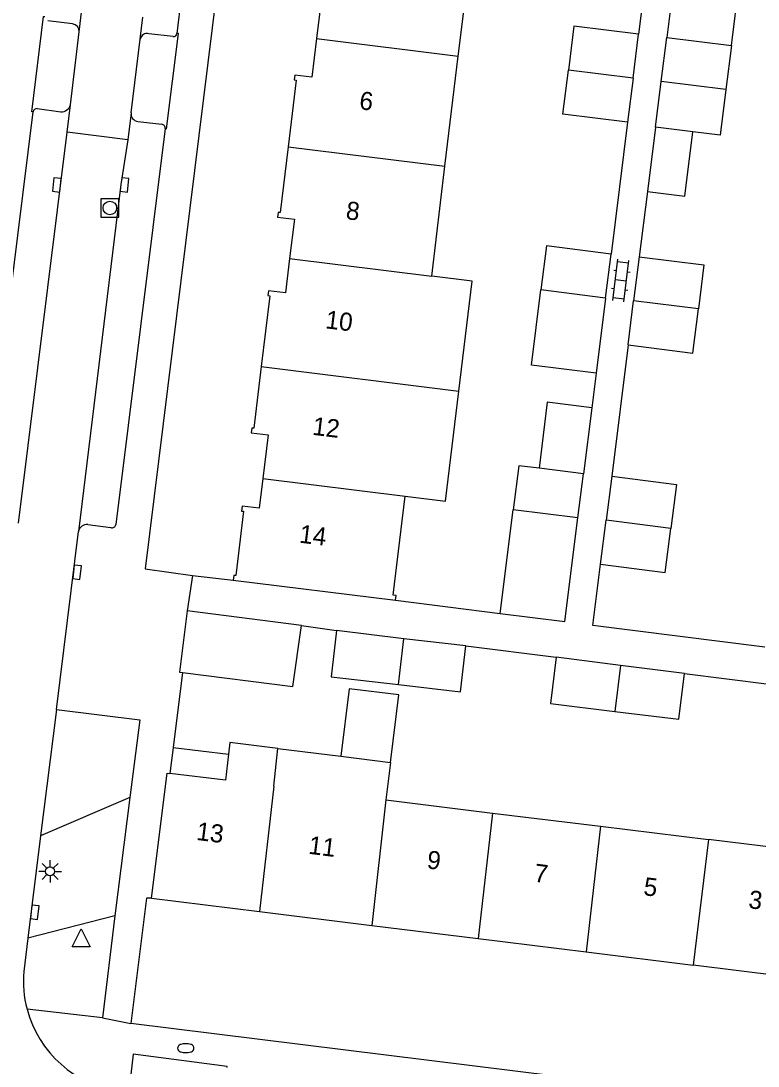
# Model space of a CAD drawing. Extents: x 131000 to 133014, y 396499 to 399001.
# Drawn here: x 131918 to 131958.7, y 397186.5 to 397244.2 of the extents above; entities that cross this region are included whole.
import ezdxf

# ---------------------------------------------------------------- set-up
doc = ezdxf.new("R2010")
doc.units = 0
for name, color, linetype in [('gg-afsc-erfafscheiding', 7, 'Continuous'), ('gg-afsc-muur', 7, 'Continuous'), ('gg-anno-huisnummerreeks BGT', 7, 'Continuous'), ('gg-bbg-bijgebouw', 7, 'Continuous'), ('gg-bbg-gedigitaliseerde bebouwing', 7, 'Continuous'), ('gg-bbg-gedigitaliseerde bijgebouw', 7, 'Continuous'), ('gg-bbg-hoofdgebouw', 7, 'Continuous'), ('gg-bbg-luifel en loopbrug', 7, 'Continuous'), ('gg-bbg-tussenscheiding', 7, 'Continuous'), ('gg-knt-verharding', 7, 'Continuous'), ('gg-knt-verharding nz', 7, 'Continuous'), ('gt-grn-groengrens', 7, 'Continuous'), ('gt-grn-weggrens', 7, 'Continuous'), ('gt-symb-brandkraan', 7, 'Continuous'), ('gt-symb-klinker verharding', 7, 'Continuous'), ('gt-symb-kolk', 7, 'Continuous'), ('gt-symb-lichtmast', 7, 'Continuous'), ('gt-symb-rioolschacht', 7, 'Continuous'), ('gt-symb-waterafsluiter', 7, 'Continuous')]:
    doc.layers.add(name, color=color, linetype=linetype)

# ---------------------------------------------------------------- blocks, each defined once
blk = doc.blocks.new('gt0-KL1')
at = {"layer": 'gt-symb-klinker verharding'}
for p, q in [((-1.15, 0.3), (1.15, 0.3)), ((-1, -0.3), (-1, 0.3)), ((-0.5, 0.3), (-0.5, 0.45)), ((0, -0.3), (0, 0.3)), ((0.5, 0.3), (0.5, 0.45)), ((1, -0.3), (1, 0.3)), ((-1.15, -0.3), (1.15, -0.3)), ((-0.5, -0.45), (-0.5, -0.3)), ((0.5, -0.45), (0.5, -0.3))]:
    blk.add_line(p, q, dxfattribs=at)
blk = doc.blocks.new('gt0-RS')
at = {"layer": 'gt-symb-rioolschacht'}
blk.add_lwpolyline([(-0.5, -0.5), (0.5, -0.5), (0.5, 0.5), (-0.5, 0.5)], close=True, dxfattribs=at)
blk.add_circle((0, 0), 0.375, dxfattribs=at)
blk = doc.blocks.new('gt0-KOLK')
at = {"layer": 'gt-symb-kolk'}
blk.add_lwpolyline([(0, 0), (0.375, 0), (0.375, 0.4), (-0.375, 0.4), (-0.375, 0), (0, 0)], dxfattribs=at)
blk = doc.blocks.new('gt0-BR')
at = {"layer": 'gt-symb-brandkraan'}
for centre, radius, start, end in [((-0.244, 0), 0.206, 107.56694, 252.43307), ((0.599, -2.664), 3, 106.89205, 107.56694), ((0, -0.691), 0.938, 73.10799, 106.89205), ((-0.599, -2.664), 3, 72.43309, 73.10799), ((0.244, 0), 0.206, 287.56695, 72.43309), ((0.599, 2.664), 3, 252.43307, 253.10797), ((0, 0.691), 0.938, 253.10797, 286.89206), ((-0.599, 2.664), 3, 286.89206, 287.56695)]:
    blk.add_arc(centre, radius, start, end, dxfattribs=at)
blk = doc.blocks.new('gt0-LMAST')
at = {"layer": 'gt-symb-lichtmast'}
for p, q in [((-0.005, 0.246), (-0.005, 0.621)), ((-0.182, 0.173), (-0.447, 0.438)), ((0.172, 0.173), (0.437, 0.438)), ((-0.255, -0.004), (-0.63, -0.004)), ((-0.182, -0.181), (-0.447, -0.446)), ((-0.005, -0.254), (-0.005, -0.629)), ((0.437, -0.446), (0.172, -0.181)), ((0.245, -0.004), (0.62, -0.004))]:
    blk.add_line(p, q, dxfattribs=at)
blk.add_circle((-0.005, -0.004), 0.25, dxfattribs=at)
blk = doc.blocks.new('gt0-WAFSL')
at = {"layer": 'gt-symb-waterafsluiter'}
for p, q in [((-0.5, -0.333), (0, 0.667)), ((0, 0.667), (0.5, -0.333)), ((0.5, -0.333), (-0.5, -0.333))]:
    blk.add_line(p, q, dxfattribs=at)

msp = doc.modelspace()

# ---------------------------------------------------------------- linework, layer by layer
at = {"layer": 'gg-afsc-erfafscheiding'}
for p, q in [((131952.581, 397247.147), (131952.123, 397243.494)), ((131951.514, 397238.632), (131950.601, 397231.353)), ((131952.607, 397234.81), (131952.154, 397231.195)), ((131951.545, 397226.333), (131950.635, 397219.076)), ((131949.775, 397224.764), (131949.537, 397222.865)), ((131927.48, 397213.6), (131929.735, 397213.336)), ((131938.707, 397212.23), (131944.485, 397211.506)), ((131933.509, 397210.841), (131935.448, 397210.562)), ((131942.578, 397209.704), (131947.575, 397209.078)), ((131954.661, 397208.189), (131959.334, 397207.59))]:
    msp.add_line(p, q, dxfattribs=at)
msp.add_lwpolyline([(131959.1, 397209.64), (131949.601, 397210.831), (131950.025, 397214.214)], dxfattribs=at)
at = {"layer": 'gg-afsc-muur'}
msp.add_line((131926.94, 397208.239), (131926.42, 397204.096), dxfattribs=at)
at = {"layer": 'gg-bbg-bijgebouw'}
msp.add_lwpolyline([(131927.2, 397211.65), (131926.77, 397208.26), (131926.94, 397208.239)], dxfattribs=at)
at = {"layer": 'gg-bbg-gedigitaliseerde bebouwing'}
for p, q in [((131942.163, 397242.273), (131942.896, 397248.347)), ((131941.43, 397236.199), (131942.163, 397242.273)), ((131940.697, 397230.125), (131941.43, 397236.199)), ((131938.571, 397212.518), (131939.23, 397217.977)), ((131932.205, 397204.039), (131935.673, 397203.61)), ((131935.673, 397203.61), (131938.419, 397203.271)), ((131938.419, 397203.271), (131938.163, 397201.201)), ((131938.163, 397201.201), (131944.054, 397200.479)), ((131944.054, 397200.479), (131950.027, 397199.748)), ((131950.027, 397199.748), (131955.987, 397199.017)), ((131961.943, 397198.288), (131955.987, 397199.017))]:
    msp.add_line(p, q, dxfattribs=at)
for points in [[(131942.194, 397223.775), (131942.928, 397229.849), (131940.697, 397230.125)], [(131939.23, 397217.977), (131941.461, 397217.701), (131942.194, 397223.775)], [(131932.205, 397204.039), (131929.557, 397204.366), (131929.478, 397203.721)], [(131929.478, 397203.721), (131929.302, 397202.285), (131926.24, 397202.661)]]:
    msp.add_lwpolyline(points, dxfattribs=at)
at = {"layer": 'gg-bbg-gedigitaliseerde bijgebouw'}
for p, q in [((131951.818, 397241.063), (131952.123, 397243.494)), ((131953.369, 397240.885), (131953.674, 397243.316)), ((131953.674, 397243.316), (131957.246, 397242.868)), ((131957.246, 397242.868), (131956.941, 397240.437)), ((131951.818, 397241.063), (131951.514, 397238.632)), ((131953.053, 397238.368), (131953.369, 397240.885)), ((131955.119, 397238.109), (131953.053, 397238.368)), ((131950.296, 397228.922), (131950.601, 397231.353)), ((131952.154, 397231.195), (131951.849, 397228.764)), ((131950.296, 397228.922), (131949.775, 397224.764)), ((131951.545, 397226.333), (131951.849, 397228.764)), ((131949.079, 397219.211), (131946.627, 397219.519)), ((131948.774, 397216.78), (131949.079, 397219.211)), ((131950.635, 397219.076), (131950.33, 397216.645)), ((131944.485, 397211.506), (131945.202, 397217.228)), ((131950.025, 397214.214), (131950.33, 397216.645)), ((131933.509, 397210.841), (131927.2, 397211.65)), ((131939.152, 397210.101), (131935.448, 397210.562)), ((131942.578, 397209.704), (131939.152, 397210.101)), ((131951.116, 397208.628), (131947.575, 397209.078)), ((131954.661, 397208.189), (131951.116, 397208.628))]:
    msp.add_line(p, q, dxfattribs=at)
for points in [[(131952.123, 397243.494), (131948.551, 397243.941), (131948.246, 397241.51)], [(131951.514, 397238.632), (131947.942, 397239.079), (131948.246, 397241.51)], [(131956.941, 397240.437), (131956.626, 397237.92), (131955.119, 397238.109)], [(131950.601, 397231.353), (131947.029, 397231.8), (131946.724, 397229.369)], [(131952.154, 397231.195), (131955.726, 397230.747), (131955.421, 397228.316)], [(131949.775, 397224.764), (131946.204, 397225.211), (131946.724, 397229.369)], [(131951.545, 397226.333), (131955.117, 397225.885), (131955.421, 397228.316)], [(131946.627, 397219.519), (131945.507, 397219.659), (131945.202, 397217.228)], [(131950.635, 397219.076), (131954.207, 397218.628), (131953.902, 397216.197)], [(131944.485, 397211.506), (131948.057, 397211.058), (131948.774, 397216.78)], [(131950.025, 397214.214), (131953.597, 397213.766), (131953.902, 397216.197)], [(131926.94, 397208.239), (131933.034, 397207.458), (131933.509, 397210.841)], [(131935.448, 397210.562), (131935.152, 397208.006), (131938.871, 397207.575)], [(131938.871, 397207.575), (131942.286, 397207.18), (131942.578, 397209.704)], [(131947.575, 397209.078), (131947.26, 397206.531), (131950.803, 397206.093)], [(131950.803, 397206.093), (131954.348, 397205.655), (131954.661, 397208.189)]]:
    msp.add_lwpolyline(points, dxfattribs=at)
at = {"layer": 'gg-bbg-hoofdgebouw'}
for p, q in [((131929.735, 397213.336), (131938.707, 397212.23)), ((131925.23, 397195.77), (131931.195, 397195.033)), ((131931.195, 397195.033), (131937.39, 397194.268)), ((131937.39, 397194.268), (131943.272, 397193.541)), ((131943.272, 397193.541), (131949.228, 397192.805)), ((131949.228, 397192.805), (131955.132, 397192.076)), ((131961.087, 397191.34), (131955.132, 397192.076))]:
    msp.add_line(p, q, dxfattribs=at)
for points in [[(131934.255, 397249.425), (131933.782, 397245.553), (131933.673, 397245.566), (131933.64, 397245.298), (131934.573, 397245.183), (131934.337, 397243.249)], [(131934.337, 397243.249), (131934.077, 397241.124), (131933.144, 397241.239), (131933.111, 397240.971), (131933.22, 397240.958), (131932.771, 397237.279)], [(131932.771, 397237.279), (131932.327, 397233.642), (131932.218, 397233.655), (131932.185, 397233.387), (131933.118, 397233.272), (131932.853, 397231.103)], [(131932.853, 397231.103), (131932.622, 397229.212), (131931.689, 397229.327), (131931.656, 397229.059), (131931.765, 397229.046), (131931.287, 397225.133)], [(131931.287, 397225.133), (131930.872, 397221.73), (131930.763, 397221.743), (131930.73, 397221.475), (131931.663, 397221.36), (131931.369, 397218.957)], [(131931.369, 397218.957), (131931.168, 397217.311), (131930.235, 397217.426), (131930.202, 397217.158), (131930.311, 397217.145), (131929.877, 397213.591), (131929.768, 397213.604), (131929.735, 397213.336)], [(131938.707, 397212.23), (131938.74, 397212.497), (131938.571, 397212.518)], [(131925.23, 397195.77), (131926.09, 397202.68), (131926.24, 397202.661)]]:
    msp.add_lwpolyline(points, dxfattribs=at)
at = {"layer": 'gg-bbg-luifel en loopbrug'}
for p, q in [((131954.104, 397246.751), (131953.674, 397243.316)), ((131953.053, 397238.368), (131952.607, 397234.81)), ((131949.537, 397222.865), (131949.079, 397219.211)), ((131926.42, 397204.096), (131926.24, 397202.661)), ((131926.42, 397204.096), (131929.478, 397203.721))]:
    msp.add_line(p, q, dxfattribs=at)
for points in [[(131957.246, 397242.868), (131957.676, 397246.304), (131956.685, 397246.428)], [(131952.607, 397234.81), (131954.678, 397234.553), (131955.119, 397238.109)], [(131949.537, 397222.865), (131947.079, 397223.17), (131946.627, 397219.519)], [(131938.419, 397203.271), (131938.881, 397207.004), (131936.135, 397207.344), (131935.673, 397203.61)]]:
    msp.add_lwpolyline(points, dxfattribs=at)
at = {"layer": 'gg-bbg-tussenscheiding'}
for p, q in [((131934.337, 397243.249), (131942.163, 397242.273)), ((131951.818, 397241.063), (131948.246, 397241.51)), ((131956.941, 397240.437), (131953.369, 397240.885)), ((131932.771, 397237.279), (131941.43, 397236.199)), ((131932.853, 397231.103), (131940.697, 397230.125)), ((131950.296, 397228.922), (131946.724, 397229.369)), ((131955.421, 397228.316), (131951.849, 397228.764)), ((131931.287, 397225.133), (131942.194, 397223.775)), ((131931.369, 397218.957), (131939.23, 397217.977)), ((131948.774, 397216.78), (131945.202, 397217.228)), ((131953.902, 397216.197), (131950.33, 397216.645)), ((131938.871, 397207.575), (131939.152, 397210.101)), ((131951.116, 397208.628), (131950.803, 397206.093)), ((131931.972, 397201.959), (131932.205, 397204.039)), ((131931.972, 397201.959), (131931.195, 397195.033)), ((131938.163, 397201.201), (131937.39, 397194.268)), ((131944.054, 397200.479), (131943.272, 397193.541)), ((131950.027, 397199.748), (131949.228, 397192.805)), ((131955.987, 397199.017), (131955.132, 397192.076))]:
    msp.add_line(p, q, dxfattribs=at)
at = {"layer": 'gg-knt-verharding'}
for p, q in [((131927.962, 397254.485), (131926.629, 397243.539)), ((131921.23, 397243.628), (131921.375, 397244.849)), ((131920.863, 397244.057), (131919.499, 397244.228)), ((131924.604, 397243.228), (131924.743, 397244.428)), ((131920.751, 397239.59), (131921.23, 397243.628)), ((131924.096, 397239.155), (131924.604, 397243.228)), ((131926.416, 397243.361), (131925.072, 397243.522)), ((131920.563, 397238.078), (131920.751, 397239.59)), ((131915.963, 397217.315), (131918.691, 397239.204)), ((131918.909, 397239.382), (131920.227, 397239.211)), ((131924.096, 397239.155), (131923.911, 397237.662)), ((131924.472, 397238.674), (131925.795, 397238.517)), ((131923.911, 397237.662), (131920.563, 397238.078)), ((131925.981, 397238.278), (131923.262, 397216.41)), ((131919.975, 397206.191), (131921.197, 397216.018)), ((131921.7, 397216.407), (131922.974, 397216.246)), ((131927.48, 397213.6), (131927.2, 397211.65)), ((131919.975, 397206.191), (131919.102, 397199.216)), ((131924.027, 397201.332), (131923.201, 397194.804)), ((131919.102, 397199.216), (131918.399, 397193.569)), ((131923.201, 397194.804), (131922.524, 397189.159)), ((131918.399, 397193.569), (131918.172, 397191.723)), ((131922.524, 397189.159), (131918.35, 397189.644))]:
    msp.add_line(p, q, dxfattribs=at)
for points in [[(131930.06, 397255.91), (131924.88, 397213.96), (131927.48, 397213.6)], [(131918.691, 397239.204), (131918.608, 397239.215), (131919.269, 397244.477), (131919.335, 397244.469)], [(131925.981, 397238.278), (131926.057, 397238.268), (131926.719, 397243.528), (131926.629, 397243.539)], [(131919.975, 397206.191), (131924.585, 397205.616), (131924.027, 397201.332)], [(131925.23, 397195.77), (131924.944, 397195.784), (131924.083, 397188.858)], [(131967.24, 397190.58), (131966.39, 397183.6), (131924.083, 397188.858)], [(131929.402, 397186.429), (131929.409, 397186.482), (131924.221, 397187.153), (131923.968, 397185.07)]]:
    msp.add_lwpolyline(points, dxfattribs=at)
for centre, radius, start, end in [((131920.817, 397243.646), 0.414, 357.49493, 83.59758), ((131924.982, 397243.145), 0.387, 76.6072, 167.6673), ((131926.436, 397243.553), 0.193, 263.92894, 355.84077), ((131920.248, 397239.734), 0.524, 267.73493, 344.02018), ((131918.897, 397239.174), 0.208, 86.76969, 171.69453), ((131924.524, 397239.102), 0.432, 172.99191, 263.03791), ((131925.773, 397238.308), 0.21, 351.74294, 84.04021), ((131921.654, 397215.947), 0.462, 84.25097, 171.18288), ((131923.04, 397216.465), 0.228, 253.15813, 346.16009), ((131924.149, 397191.188), 6.001, 174.88095, 194.90629), ((131924.271, 397191.2), 6.122, 194.72045, 262.65241)]:
    msp.add_arc(centre, radius, start, end, dxfattribs=at)
at = {"layer": 'gg-knt-verharding nz'}
msp.add_line((131917.877, 397216.48), (131920.563, 397238.078), dxfattribs=at)
msp.add_lwpolyline([(131923.911, 397237.662), (131923.54, 397235.189), (131921.197, 397216.018)], dxfattribs=at)
at = {"layer": 'gt-grn-groengrens'}
for p, q in [((131924.027, 397201.332), (131919.102, 397199.216)), ((131923.201, 397194.804), (131918.399, 397193.569))]:
    msp.add_line(p, q, dxfattribs=at)
at = {"layer": 'gt-grn-weggrens'}
msp.add_line((131922.524, 397189.159), (131924.083, 397188.858), dxfattribs=at)

# ---------------------------------------------------------------- block references
at = {"layer": 'gt-symb-brandkraan'}
msp.add_blockref('gt0-BR', (131927.118, 397187.49), dxfattribs=at)
at = {"layer": 'gt-symb-klinker verharding', "rotation": 82.98875025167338}
msp.add_blockref('gt0-KL1', (131951.141, 397229.884), dxfattribs=at)
at = {"layer": 'gt-symb-kolk'}
for p, rotation in [((131920.199, 397235.15), 84.00113167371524), ((131923.54, 397235.189), -95.99886832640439), ((131920.915, 397213.799), -95.99886832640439), ((131918.577, 397195.019), -95.99886832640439)]:
    msp.add_blockref('gt0-KOLK', p, dxfattribs=dict(at, rotation=rotation))
at = {"layer": 'gt-symb-lichtmast'}
msp.add_blockref('gt0-LMAST', (131919.629, 397197.261), dxfattribs=at)
at = {"layer": 'gt-symb-rioolschacht'}
msp.add_blockref('gt0-RS', (131922.926, 397233.896), dxfattribs=at)
at = {"layer": 'gt-symb-waterafsluiter'}
msp.add_blockref('gt0-WAFSL', (131921.342, 397193.417), dxfattribs=at)

# ---------------------------------------------------------------- texts
at = {"layer": 'gg-anno-huisnummerreeks BGT'}
for s, rotation, p in [('6', 353.1, (131936.663, 397239.357)), ('8', 353.1, (131935.922, 397233.284)), ('10', 353.1, (131934.794, 397227.254)), ('12', 353.1, (131934.076, 397221.372)), ('14', 353.1, (131933.348, 397215.416)), ('13', 352.9, (131927.671, 397198.996)), ('11', 352.9, (131933.857, 397198.232)), ('9', 352.9, (131940.397, 397197.424)), ('7', 352.9, (131946.312, 397196.693)), ('5', 352.9, (131952.358, 397195.946)), ('3', 352.9, (131958.153, 397195.23))]:
    msp.add_text(s, height=1, rotation=rotation, dxfattribs=at).set_placement(p)

doc.saveas('drawing.dxf')
